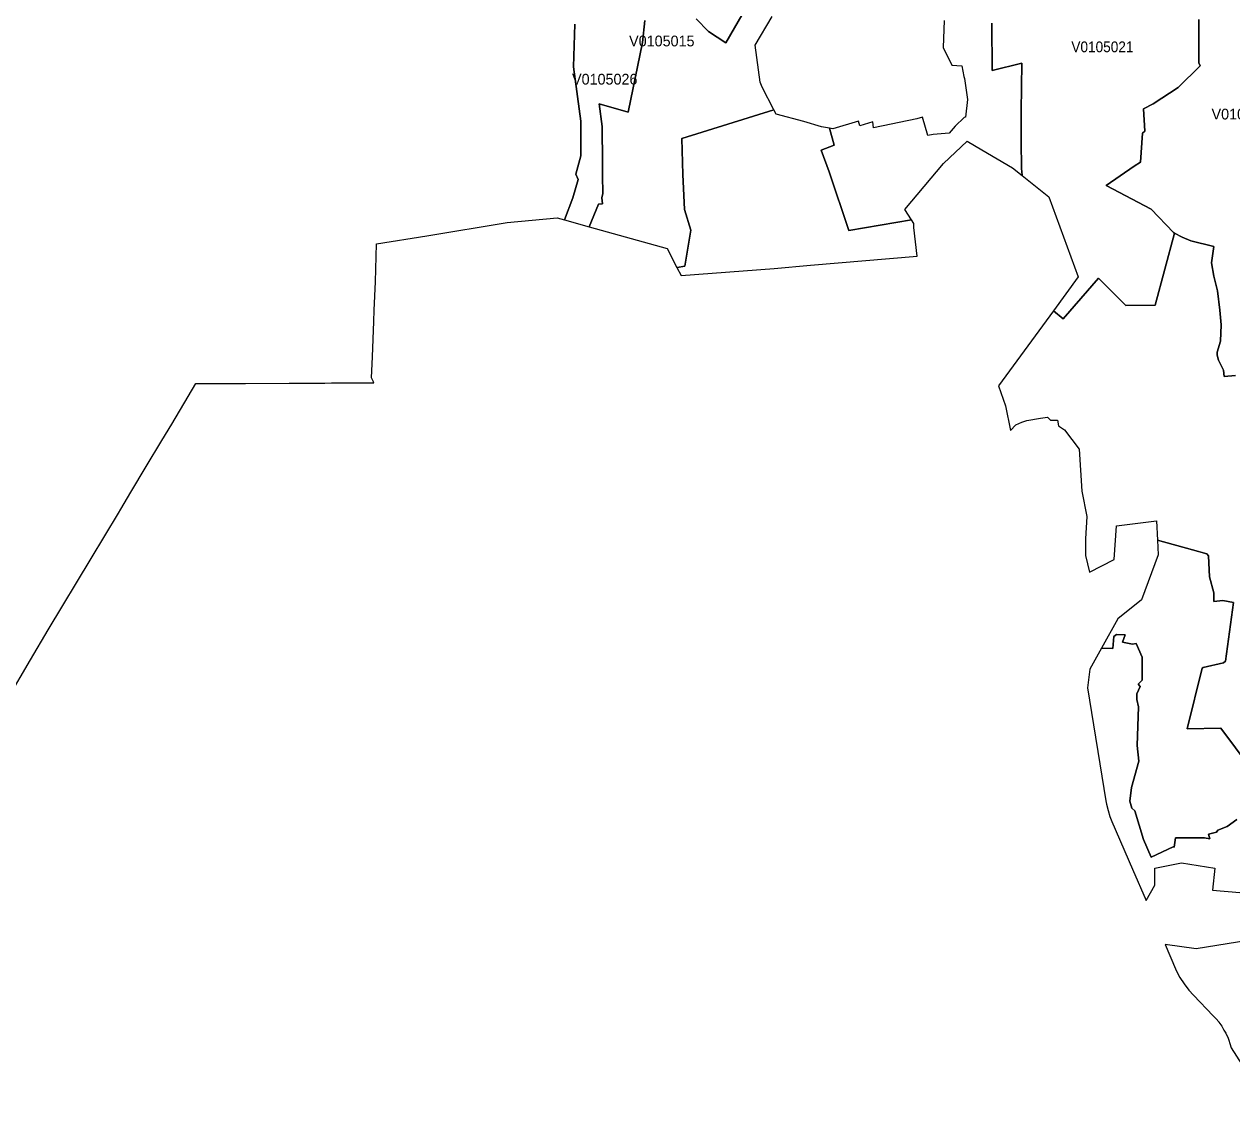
# Model space of a CAD drawing. Extents: x 369010 to 735936, y 6377141 to 6616555.
# Drawn here: x 561961 to 573220, y 6429748 to 6439989 of the extents above; entities that cross this region are included whole.
import ezdxf
from ezdxf.enums import TextEntityAlignment as Align

# ---------------------------------------------------------------- set-up
doc = ezdxf.new("R2010")
doc.units = 0
doc.header["$LTSCALE"] = 40
doc.layers.add('3', color=7, linetype='Continuous', lineweight=13)
doc.layers.add('4', color=7, linetype='Continuous')

msp = doc.modelspace()

# ---------------------------------------------------------------- linework, layer by layer
at = {"layer": '3'}
for points in [[(568697.9, 6440154.81), (568502.93, 6439814.04), (568341.9, 6439920.96), (568227.2, 6440039.62)], [(568227.2, 6440039.62), (568341.9, 6439920.96), (568502.93, 6439814.04), (568697.9, 6440154.81)], [(561804.65, 6433697.84), (562020.97, 6434064.6), (562185.15, 6434343.8), (562585.34, 6435007.97), (562840.21, 6435432.16), (562860.9, 6435468.57), (562955.9, 6435625.47), (563099.39, 6435866.77), (563246.03, 6436109.4), (563336.89, 6436261.17), (563489.98, 6436517.86), (563561.81, 6436639.51), (564024.06, 6436638.68), (564432.86, 6436642.82), (564765.19, 6436642.49), (564825.1, 6436644.47), (565108.11, 6436644.64), (565222.15, 6436646.3), (565218.34, 6436653.58), (565199.64, 6436692.47), (565208.24, 6436888.26), (565219.5, 6437217.45), (565224.13, 6437324.37), (565235.06, 6437586.52), (565245.98, 6437940.87), (565714.52, 6438015.18), (566463.76, 6438140.63), (566929.49, 6438183.99), (566998.5, 6438164.63), (567076.62, 6438369.19), (567126.27, 6438541.98), (567102.93, 6438590.47), (567149.94, 6438760.11), (567151.43, 6439083.84), (567080.92, 6439592.27), (567095.49, 6439989.81)], [(567095.49, 6439989.81), (567080.92, 6439592.27), (567151.43, 6439083.84), (567149.94, 6438760.11), (567102.93, 6438590.47), (567126.27, 6438541.98), (567076.62, 6438369.19), (566998.5, 6438164.63), (567228.55, 6438100.58), (567313.95, 6438309.94), (567353.18, 6438315.24), (567346.56, 6438371.51), (567356.65, 6438411.06), (567352.02, 6438577.89), (567353.34, 6438696.72), (567349.7, 6439034.68), (567322.39, 6439246.03), (567593.32, 6439169.07), (567726.06, 6439818.51), (567746.91, 6440022.08)], [(567746.91, 6440022.08), (567726.06, 6439818.51), (567593.32, 6439169.07), (567322.39, 6439246.03), (567349.7, 6439034.68), (567353.34, 6438696.72), (567352.02, 6438577.89), (567356.65, 6438411.06), (567346.56, 6438371.51), (567353.18, 6438315.24), (567313.95, 6438309.94), (567228.55, 6438100.58), (567954.95, 6437898.17), (568046.64, 6437720.91), (568048.46, 6437721.24), (568119.46, 6437732.66), (568176.72, 6438070.13), (568118.13, 6438261.28), (568102.74, 6438588.65), (568091.99, 6438924.46), (568951.12, 6439190.26), (568841.72, 6439402.76), (568822.52, 6439447.45), (568775.52, 6439792.53), (568933.9, 6440061.3)], [(570539.29, 6440021.91), (570527.87, 6439772), (570608.31, 6439607.49), (570702.48, 6439600.87), (570719.86, 6439501.4), (570726.31, 6439483.36), (570755.11, 6439287.74), (570738.23, 6439120.75), (570725.98, 6439119.09), (570641.24, 6439038.49), (570585.3, 6438972.79), (570436.51, 6438960.37), (570384.71, 6438950.61), (570336.22, 6439122.4), (570282.43, 6439105.19), (569879.26, 6439023.76), (569872.64, 6439077.22), (569751, 6439040.97), (569740.24, 6439085.49), (569501.42, 6439014.66), (569470.14, 6439019.95), (569513.33, 6438860.9), (569392.18, 6438814.07)], [(569392.18, 6438814.07), (569464.84, 6438612.48), (569649.38, 6438066.32), (570232.78, 6438164.96), (570171.87, 6438261.12), (570533.33, 6438689.44), (570751.47, 6438897.98), (570889.83, 6438817.38), (571174.66, 6438650.71), (571266.02, 6438577.4), (571265.52, 6438582.86), (571260.39, 6438644.43), (571256.92, 6438896.98), (571255.43, 6439178.67), (571263.21, 6439623.88), (570985.49, 6439556.02), (570982.02, 6439999.24)], [(570982.02, 6439999.24), (570985.49, 6439556.02), (571263.21, 6439623.88), (571255.43, 6439178.67), (571256.92, 6438896.98), (571260.39, 6438644.43), (571265.52, 6438582.86), (571266.02, 6438577.4), (571513.45, 6438378.96), (571786.03, 6437633.03), (571556.48, 6437317.58), (571647.18, 6437240.79), (571975.37, 6437621.78), (572231.74, 6437365.41), (572506.31, 6437369.38), (572685.88, 6438041.83), (572676.45, 6438046.62), (572469.24, 6438264.26), (572047.7, 6438486.53), (572308.53, 6438665.11), (572369.77, 6438701.69), (572387.81, 6438971.96), (572408.66, 6438992.98), (572397.74, 6439198.86), (572486.28, 6439245.87), (572720.64, 6439397.47), (572925.2, 6439601.04), (572911.46, 6439627.52), (572911.3, 6440032.84)], [(572911.3, 6440032.84), (572911.46, 6439627.52), (572925.2, 6439601.04), (572720.64, 6439397.47), (572486.28, 6439245.87), (572397.74, 6439198.86), (572408.66, 6438992.98), (572387.81, 6438971.96), (572369.77, 6438701.69), (572308.53, 6438665.11), (572047.7, 6438486.53), (572469.24, 6438264.26), (572676.45, 6438046.62), (572685.88, 6438041.83), (572756.22, 6438004.75), (572838.47, 6437968.18), (573050.65, 6437915.05), (573030.96, 6437763.78), (573050.65, 6437640.81), (573087.06, 6437501.95), (573109.24, 6437322.21), (573119.67, 6437184.85), (573114.54, 6437033.91), (573083.09, 6436933.11), (573081.93, 6436902.99), (573094.84, 6436855.99), (573141.68, 6436763.14), (573146.97, 6436704.22), (573252.73, 6436714.65)], [(572685.88, 6438041.83), (572506.31, 6437369.38), (572231.74, 6437365.41), (571975.37, 6437621.78), (571647.18, 6437240.79), (571556.48, 6437317.58), (571046.07, 6436616.67), (571108.63, 6436431.8), (571157.62, 6436200.76), (571207.6, 6436253.55), (571262.71, 6436279.04), (571308.39, 6436293.61), (571434.67, 6436314.96), (571500.21, 6436324.72), (571528.34, 6436297.25), (571594.88, 6436297.41), (571603.32, 6436243.79), (571660.75, 6436206.39), (571795.47, 6436026.32), (571820.96, 6435636.56), (571867.3, 6435400.55), (571855.71, 6435192.84), (571854.55, 6435035.28), (571892.95, 6434881.03), (572121.51, 6434999.2), (572144.52, 6435313.49), (572517.73, 6435358.01), (572526.33, 6435177.94), (572853.04, 6435088.57), (572987.59, 6435053.15), (573001.99, 6435034.78), (573010.76, 6434838.33), (573051.15, 6434689.21), (573052.31, 6434607.62), (573134.73, 6434616.72), (573234.86, 6434597.19), (573160.55, 6434052.52), (573143.66, 6434036.79), (572952.84, 6433993.6), (572943.57, 6433985.65), (572804.71, 6433421.62), (573118.84, 6433428.07), (573391.26, 6433060.32)], [(573252.73, 6436714.65), (573146.97, 6436704.22), (573141.68, 6436763.14), (573094.84, 6436855.99), (573081.93, 6436902.99), (573083.09, 6436933.11), (573114.54, 6437033.91), (573119.67, 6437184.85), (573109.24, 6437322.21), (573087.06, 6437501.95), (573050.65, 6437640.81), (573030.96, 6437763.78), (573050.65, 6437915.05), (572838.47, 6437968.18), (572756.22, 6438004.75), (572685.88, 6438041.83)], [(573391.26, 6433060.32), (573118.84, 6433428.07), (572804.71, 6433421.62), (572943.57, 6433985.65), (572952.84, 6433993.6), (573143.66, 6434036.79), (573160.55, 6434052.52), (573234.86, 6434597.19), (573134.73, 6434616.72), (573052.31, 6434607.62), (573051.15, 6434689.21), (573010.76, 6434838.33), (573001.99, 6435034.78), (572987.59, 6435053.15), (572853.04, 6435088.57), (572526.33, 6435177.94), (572532.95, 6435041.07), (572376.22, 6434624.66), (572158.09, 6434447.41), (572004, 6434172.51), (572109.26, 6434169.36), (572121.01, 6434280.58), (572144.52, 6434300.28), (572226.94, 6434297.63), (572202.11, 6434228.28), (572293.47, 6434208.59), (572326.9, 6434214.71), (572383.17, 6434087.77), (572384.5, 6433873.94), (572347.92, 6433837.36), (572364.97, 6433816.34), (572334.85, 6433747), (572335.01, 6433693.04), (572349.41, 6433626.34), (572338.82, 6433264.22), (572351.89, 6433118.91), (572285.53, 6432872.97), (572268.48, 6432746.03), (572286.52, 6432681.81), (572316.64, 6432655.5), (572396.91, 6432389.37), (572466.26, 6432224.36), (572673.96, 6432320.02), (572681.91, 6432316.88), (572694.98, 6432403.27), (572965.58, 6432404.59), (573013.91, 6432394.17), (573002.16, 6432438.52), (573075.81, 6432457.72), (573088.88, 6432477.42), (573175.11, 6432508.86), (573265.31, 6432576.88)], [(573265.31, 6432576.88), (573175.11, 6432508.86), (573088.88, 6432477.42), (573075.81, 6432457.72), (573002.16, 6432438.52), (573013.91, 6432394.17), (572965.58, 6432404.59), (572694.98, 6432403.27), (572681.91, 6432316.88), (572673.96, 6432320.02), (572466.26, 6432224.36), (572396.91, 6432389.37), (572316.64, 6432655.5), (572286.52, 6432681.81), (572268.48, 6432746.03), (572285.53, 6432872.97), (572351.89, 6433118.91), (572338.82, 6433264.22), (572349.41, 6433626.34), (572335.01, 6433693.04), (572334.85, 6433747), (572364.97, 6433816.34), (572347.92, 6433837.36), (572384.5, 6433873.94), (572383.17, 6434087.77), (572326.9, 6434214.71), (572293.47, 6434208.59), (572202.11, 6434228.28), (572226.94, 6434297.63), (572144.52, 6434300.28), (572121.01, 6434280.58), (572109.26, 6434169.36), (572004, 6434172.51)], [(572004, 6434172.51), (571895.1, 6433978.04), (571874.74, 6433803.27), (572046.37, 6432748.68), (572052.33, 6432717.73), (572065.74, 6432660.96), (572083.28, 6432604.69), (572101.65, 6432558.02), (572295.29, 6432112.64), (572420.91, 6431821.52), (572500.52, 6431962.53), (572502.67, 6432121.42), (572751.75, 6432170.57), (573062.4, 6432122.74), (573040.72, 6431917.18), (573295.1, 6431896.5)], [(573638.85, 6431491.84), (572885.97, 6431370.19), (572597.67, 6431411.73), (572695.15, 6431183.67), (572717.16, 6431137.66), (572735.7, 6431102.57), (572774.26, 6431042.66), (572818.78, 6430986.39), (572862.64, 6430937.73), (573046.18, 6430745.42), (573069.85, 6430721.09), (573073.32, 6430717.45), (573098.15, 6430688.32), (573099.31, 6430686.99), (573125.95, 6430648.1), (573146.64, 6430611.52), (573163.36, 6430583.55), (573184.38, 6430539.03), (573192.32, 6430518.84), (573202.42, 6430488.22), (573212.68, 6430447.51), (573661.36, 6429748.25)]]:
    msp.add_lwpolyline(points, dxfattribs=at)
msp.add_lwpolyline([(568951.12, 6439190.26), (568091.99, 6438924.46), (568102.74, 6438588.65), (568118.13, 6438261.28), (568176.72, 6438070.13), (568119.46, 6437732.66), (568048.46, 6437721.24), (568046.64, 6437720.91), (568085.53, 6437645.77), (568954.26, 6437711.98), (569291.23, 6437741.1), (570286.57, 6437825.51), (570255.12, 6438094.29), (570254.13, 6438131.03), (570232.78, 6438164.96), (569649.38, 6438066.32), (569464.84, 6438612.48), (569392.18, 6438814.07), (569513.33, 6438860.9), (569470.14, 6439019.95), (569394.67, 6439032.86), (569230.98, 6439081.36), (568971.64, 6439150.37)], close=True, dxfattribs=at)

# ---------------------------------------------------------------- texts
at = {"layer": '4'}
for s, p in [('V0105015', (567905.73, 6439781.96)), ('V0105026', (567373.7, 6439425.96)), ('V0105014', (573335.55, 6439100.62))]:
    msp.add_text(s, height=100, dxfattribs=at).set_placement(p, align=Align.CENTER)
at = {"layer": '4', "width": 0.95}
msp.add_text('V0105021', height=100, dxfattribs=at).set_placement((572013.3, 6439727.41), align=Align.CENTER)

doc.saveas('drawing.dxf')
